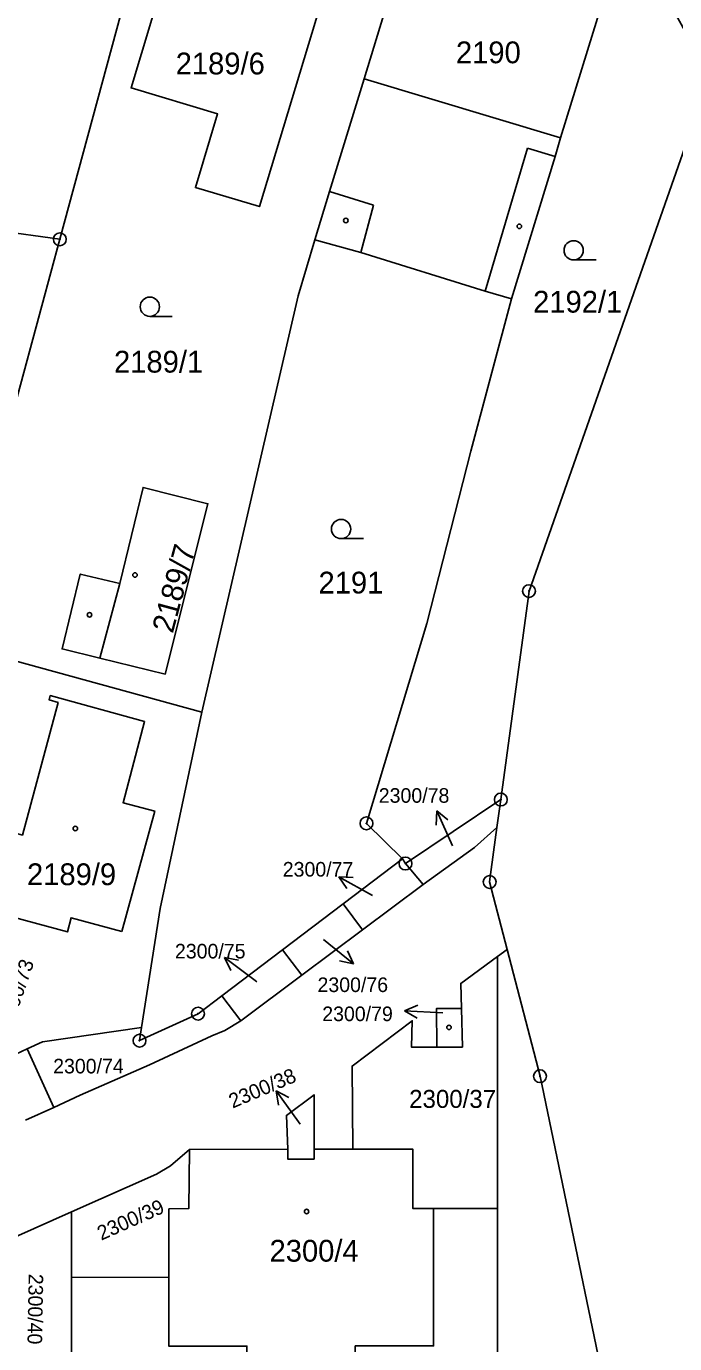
# Model space of a CAD drawing. Extents: x -733394 to -722299, y -1082822 to -1075049.
# Drawn here: x -728839.1 to -728788.6, y -1080058.1 to -1079955.3 of the extents above; entities that cross this region are included whole.
import ezdxf

# ---------------------------------------------------------------- set-up
doc = ezdxf.new("R2010")
doc.units = 0
for name, color, linetype in [('Hranice parcel', 7, 'Continuous'), ('Parcelní čísla', 7, 'Continuous'), ('Pop  PČ popisy', 7, 'Continuous'), ('Vnitřní kresba', 7, 'Continuous'), ('Značky bodu BP', 7, 'Continuous'), ('Značky budov', 7, 'Continuous'), ('Značky kultur', 7, 'Continuous')]:
    doc.layers.add(name, color=color, linetype=linetype)

msp = doc.modelspace()

# ---------------------------------------------------------------- linework, layer by layer
at = {"layer": 'Hranice parcel'}
for p, q in [((-728828.29, -1079941.56), (-728836.53, -1079971.96)), ((-728856.66, -1079969.18), (-728836.53, -1079971.96)), ((-728836.53, -1079971.96), (-728845.06, -1080003.47)), ((-728845.06, -1080003.47), (-728825.45, -1080008.85)), ((-728809.57, -1080020.67), (-728802.13, -1080015.68)), ((-728802.13, -1080015.68), (-728802.43, -1080017.86)), ((-728814.44, -1080023.82), (-728809.8, -1080020.3)), ((-728809.8, -1080020.3), (-728809.57, -1080020.67)), ((-728808.18, -1080022.3), (-728809.57, -1080020.67)), ((-728808.18, -1080022.3), (-728812.92, -1080025.84)), ((-728819.17, -1080027.4), (-728814.44, -1080023.82)), ((-728812.92, -1080025.84), (-728814.44, -1080023.82)), ((-728812.92, -1080025.84), (-728817.66, -1080029.39)), ((-728823.9, -1080030.99), (-728819.17, -1080027.4)), ((-728817.66, -1080029.39), (-728819.17, -1080027.4)), ((-728802.38, -1080027.92), (-728801.64, -1080027.37)), ((-728802.38, -1080027.92), (-728802.38, -1080047.6)), ((-728817.66, -1080029.39), (-728822.42, -1080032.95)), ((-728822.42, -1080032.95), (-728823.9, -1080030.99)), ((-728841.32, -1080036.16), (-728839.08, -1080035.14)), ((-728836.99, -1080039.71), (-728839.08, -1080035.14)), ((-728836.99, -1080039.71), (-728839.2, -1080040.7)), ((-728818.74, -1080042.97), (-728826.42, -1080042.98)), ((-728813.68, -1080042.97), (-728816.69, -1080042.97)), ((-728835.61, -1080047.86), (-728835.62, -1080052.95)), ((-728802.38, -1080047.6), (-728807.38, -1080047.6)), ((-728802.38, -1080074.3), (-728802.38, -1080047.6)), ((-728835.62, -1080052.95), (-728835.63, -1080062.76)), ((-728828.02, -1080052.97), (-728835.62, -1080052.95))]:
    msp.add_line(p, q, dxfattribs=at)
for points in [[(-728821.37, -1079944.95), (-728823.67, -1079952.65), (-728821.42, -1079953.32), (-728820.55, -1079950.43), (-728819.04, -1079950.84), (-728818.33, -1079948.45), (-728814.99, -1079949.52), (-728816.54, -1079954.78), (-728820.96, -1079969.41), (-728825.95, -1079967.92), (-728824.22, -1079962.18), (-728830.97, -1079960.15), (-728825.96, -1079943.51), (-728821.37, -1079944.95)], [(-728816.64, -1079971.99), (-728815.49, -1079968.23), (-728812.8, -1079959.43), (-728809.48, -1079948.58), (-728809.25, -1079947.09)], [(-728801.29, -1079976.6), (-728797.89, -1079965.5), (-728797.48, -1079964.05), (-728794.15, -1079953.24), (-728793.93, -1079952.52)], [(-728802.13, -1080015.68), (-728799.93, -1079999.41), (-728787.07, -1079962.8), (-728787.51, -1079956.17), (-728788.45, -1079954.46)], [(-728825.45, -1080008.85), (-728817.93, -1079976.37), (-728816.64, -1079971.99)], [(-728816.64, -1079971.99), (-728813.05, -1079972.99), (-728803.35, -1079976.01), (-728801.29, -1079976.6)], [(-728809.8, -1080020.3), (-728812.61, -1080017.54), (-728807.9, -1080001.95), (-728804.46, -1079988.5), (-728801.29, -1079976.6)], [(-728833.4, -1080004.65), (-728836.35, -1080003.93), (-728834.93, -1079998.08), (-728831.86, -1079998.83), (-728830.03, -1079991.32), (-728824.98, -1079992.59), (-728828.31, -1080005.89), (-728833.4, -1080004.65)], [(-728831.68, -1080025.98), (-728835.65, -1080024.9), (-728835.94, -1080026.01), (-728841.83, -1080024.41), (-728840.17, -1080018.26), (-728839.45, -1080018.45), (-728836.66, -1080008.11), (-728837.36, -1080007.9), (-728837.28, -1080007.56), (-728829.92, -1080009.58), (-728831.59, -1080015.93), (-728829.12, -1080016.58), (-728831.68, -1080025.98)], [(-728830.15, -1080033.46), (-728828.71, -1080024.17), (-728825.45, -1080008.85)], [(-728802.43, -1080017.86), (-728804.17, -1080019.41), (-728808.18, -1080022.3)], [(-728802.43, -1080017.86), (-728803, -1080022.11), (-728801.64, -1080027.37)], [(-728805.2, -1080031.98), (-728805.25, -1080030.03), (-728802.38, -1080027.92)], [(-728801.64, -1080027.37), (-728799.07, -1080037.27), (-728792.21, -1080070.26), (-728789.19, -1080084.77)], [(-728830.15, -1080033.46), (-728830.31, -1080034.49), (-728825.75, -1080032.39), (-728823.9, -1080030.99)], [(-728807.12, -1080035.01), (-728807.15, -1080031.99), (-728805.2, -1080031.98)], [(-728805.2, -1080031.98), (-728805.13, -1080034.99), (-728807.12, -1080035.01)], [(-728839.08, -1080035.14), (-728837.88, -1080034.59), (-728830.15, -1080033.46)], [(-728822.42, -1080032.95), (-728823.65, -1080033.69), (-728824.67, -1080034.13), (-728829.54, -1080036.37), (-728834.93, -1080038.76), (-728836.99, -1080039.71)], [(-728813.68, -1080042.97), (-728813.73, -1080036.48), (-728809.04, -1080032.94), (-728809.09, -1080035.01), (-728807.12, -1080035.01)], [(-728818.74, -1080042.97), (-728818.85, -1080040.33), (-728816.69, -1080038.71), (-728816.69, -1080040.68), (-728816.69, -1080041.77), (-728816.69, -1080042.37), (-728816.69, -1080042.97)], [(-728835.61, -1080047.86), (-728828.99, -1080044.91), (-728827.89, -1080044.25), (-728826.42, -1080042.98)], [(-728826.42, -1080042.98), (-728826.46, -1080047.59), (-728828.02, -1080047.62), (-728828.02, -1080052.97)], [(-728816.69, -1080042.97), (-728816.69, -1080043.73), (-728818.75, -1080043.73), (-728818.74, -1080042.97)], [(-728807.38, -1080047.6), (-728808.98, -1080047.6), (-728808.98, -1080042.97), (-728813.68, -1080042.97)], [(-728847.28, -1080058.15), (-728847.29, -1080053.06), (-728835.61, -1080047.86)], [(-728828.02, -1080052.97), (-728828.02, -1080058.34), (-728821.94, -1080058.33), (-728821.94, -1080058.96), (-728813.48, -1080058.93), (-728813.48, -1080058.32), (-728807.37, -1080058.31), (-728807.38, -1080047.6)]]:
    msp.add_lwpolyline(points, dxfattribs=at)
at = {"layer": 'Pop  PČ popisy'}
for p, q in [((-728807.13, -1080016.56), (-728807.18, -1080017.68)), ((-728805.91, -1080019.3), (-728807.13, -1080016.56)), ((-728807.13, -1080016.56), (-728806.27, -1080017.27)), ((-728812.14, -1080023.16), (-728814.77, -1080021.71)), ((-728814.77, -1080021.71), (-728813.65, -1080021.75)), ((-728814.77, -1080021.71), (-728814.13, -1080022.63)), ((-728815.95, -1080026.61), (-728813.62, -1080028.5)), ((-728821.29, -1080029.81), (-728823.69, -1080028)), ((-728823.69, -1080028), (-728822.59, -1080028.21)), ((-728823.69, -1080028), (-728823.19, -1080029.01)), ((-728813.62, -1080028.5), (-728814.71, -1080028.26)), ((-728813.62, -1080028.5), (-728814.08, -1080027.48)), ((-728821.17, -1080029.9), (-728821.29, -1080029.81)), ((-728809.64, -1080032.17), (-728808.61, -1080031.73)), ((-728806.64, -1080032.33), (-728809.64, -1080032.17)), ((-728809.64, -1080032.17), (-728808.66, -1080032.73)), ((-728817.9, -1080040.84), (-728819.66, -1080038.41)), ((-728819.66, -1080038.41), (-728818.67, -1080038.93)), ((-728819.66, -1080038.41), (-728819.48, -1080039.52)), ((-728817.77, -1080041.02), (-728817.9, -1080040.84))]:
    msp.add_line(p, q, dxfattribs=at)
at = {"layer": 'Vnitřní kresba'}
for p, q in [((-728812.8, -1079959.43), (-728797.48, -1079964.05)), ((-728800.06, -1079964.84), (-728803.35, -1079976.01)), ((-728797.89, -1079965.5), (-728800.06, -1079964.84)), ((-728815.49, -1079968.23), (-728812.05, -1079969.29)), ((-728812.05, -1079969.29), (-728813.05, -1079972.99)), ((-728831.86, -1079998.83), (-728833.4, -1080004.65))]:
    msp.add_line(p, q, dxfattribs=at)
at = {"layer": 'Značky bodu BP'}
for centre, radius in [((-728836.53, -1079971.96), 0.5), ((-728836.53, -1079971.96), 0.0303), ((-728799.93, -1079999.41), 0.5), ((-728799.93, -1079999.41), 0.0303), ((-728802.13, -1080015.68), 0.5), ((-728802.13, -1080015.68), 0.0303), ((-728812.61, -1080017.54), 0.5), ((-728812.61, -1080017.54), 0.0303), ((-728809.57, -1080020.67), 0.5), ((-728809.57, -1080020.67), 0.0303), ((-728803, -1080022.11), 0.5), ((-728803, -1080022.11), 0.0303), ((-728825.75, -1080032.39), 0.5), ((-728825.75, -1080032.39), 0.0303), ((-728830.31, -1080034.49), 0.5), ((-728830.31, -1080034.49), 0.0303), ((-728799.07, -1080037.27), 0.5), ((-728799.07, -1080037.27), 0.0303)]:
    msp.add_circle(centre, radius, dxfattribs=at)
at = {"layer": 'Značky budov'}
for centre in [(-728814.22, -1079970.49), (-728800.69, -1079970.95), (-728830.67, -1079998.16), (-728834.21, -1080001.26), (-728835.32, -1080017.94), (-728806.17, -1080033.46), (-728817.28, -1080047.83)]:
    msp.add_circle(centre, 0.175, dxfattribs=at)
at = {"layer": 'Značky kultur'}
for p, q in [((-728796.45, -1079973.57), (-728794.7, -1079973.57)), ((-728829.51, -1079977.97), (-728827.76, -1079977.97)), ((-728814.59, -1079995.32), (-728812.84, -1079995.32))]:
    msp.add_line(p, q, dxfattribs=at)
for centre in [(-728796.45, -1079972.82), (-728829.51, -1079977.22), (-728814.59, -1079994.57)]:
    msp.add_circle(centre, 0.75, dxfattribs=at)

# ---------------------------------------------------------------- texts
at = {"layer": 'Parcelní čísla'}
for s, height, p in [('2189/6', 1.7, (-728827.49, -1079959.09)), ('2190', 1.7, (-728805.63, -1079958.22)), ('2192/1', 1.7, (-728799.61, -1079977.68)), ('2189/1', 1.7, (-728832.3, -1079982.36)), ('2191', 1.7, (-728816.35, -1079999.6)), ('2300/78', 1.139, (-728811.65, -1080015.93)), ('2189/9', 1.7, (-728839.09, -1080022.36)), ('2300/77', 1.139, (-728819.14, -1080021.69)), ('2300/75', 1.139, (-728827.55, -1080028.08)), ('2300/76', 1.139, (-728816.43, -1080030.7)), ('2300/79', 1.139, (-728816.06, -1080032.97)), ('2300/74', 1.139, (-728837.05, -1080037.05)), ('2300/37', 1.403, (-728809.28, -1080039.74)), ('2300/4', 1.7, (-728820.17, -1080051.74))]:
    msp.add_text(s, height=height, dxfattribs=at).set_placement(p)
for s, height, rotation, p in [('2189/7', 1.7, 75, (-728827.72, -1080002.77)), ('2300/73', 1.14, 71, (-728840.31, -1080033.6)), ('2300/38', 1.139, 23, (-728823.05, -1080039.8)), ('2300/39', 1.139, 24, (-728833.3, -1080050.11)), ('2300/40', 1.139, 269, (-728838.96, -1080052.68))]:
    msp.add_text(s, height=height, rotation=rotation, dxfattribs=at).set_placement(p)

doc.saveas('drawing.dxf')
